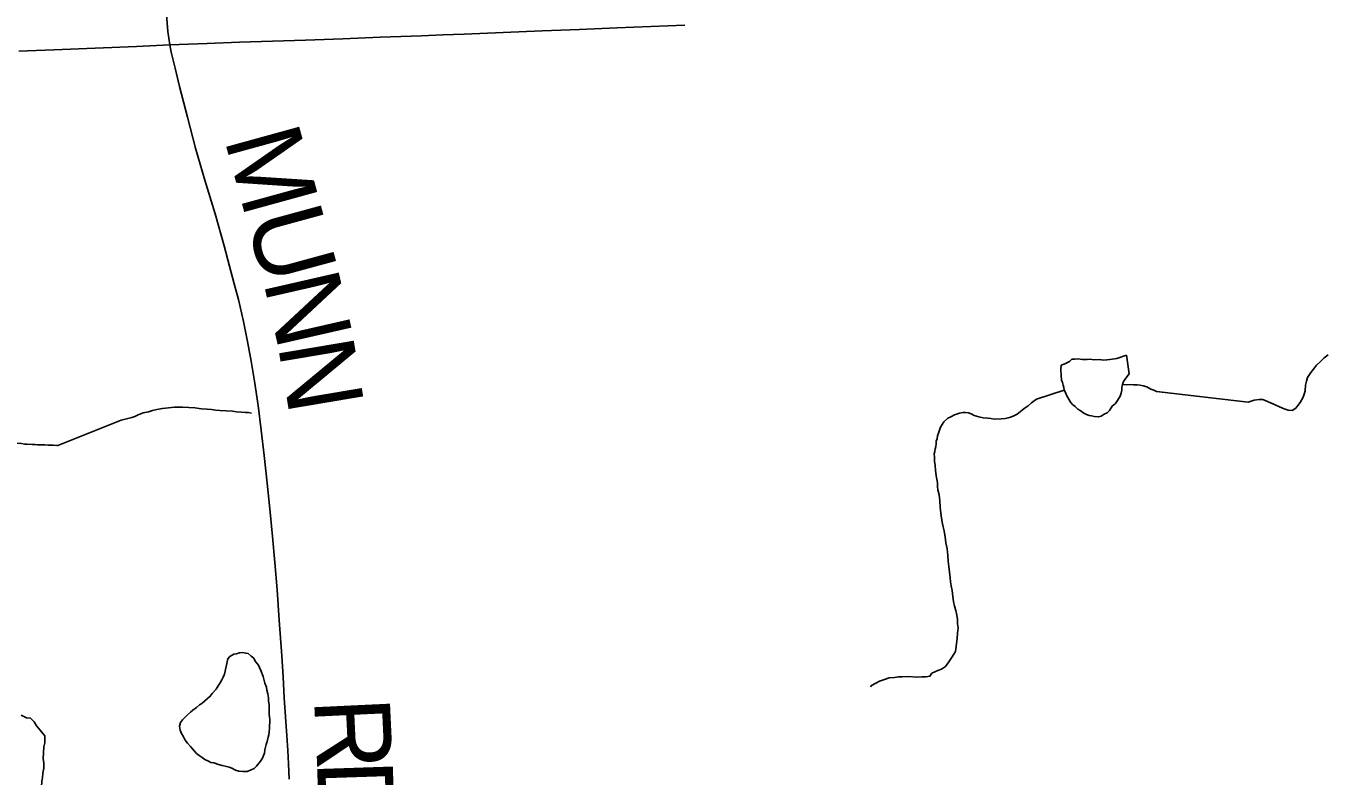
# Model space of a CAD drawing. Extents: x 103424 to 290657, y 38711 to 110967.
# Drawn here: x 214248.4707 to 214248.9583, y 40209.2475 to 40209.5291 of the extents above; entities that cross this region are included whole.
import ezdxf

# ---------------------------------------------------------------- set-up
doc = ezdxf.new("R2010")
doc.units = 0
for name, color, linetype in [('GM_X_Minor_Lake', 7, 'Continuous'), ('GM_X_Minor_River', 7, 'Continuous'), ('GM_X_Township_Road', 7, 'Continuous'), ('GM_X_Township_Road_Text', 7, 'Continuous')]:
    doc.layers.add(name, color=color, linetype=linetype)

msp = doc.modelspace()

# ---------------------------------------------------------------- linework, layer by layer
at = {"layer": 'GM_X_Minor_Lake'}
for points in [[(214248.8838, 40209.40554), (214248.88021, 40209.40434), (214248.87756, 40209.40392), (214248.87528, 40209.40369), (214248.87357, 40209.40385), (214248.87148, 40209.40382), (214248.87034, 40209.40399), (214248.86901, 40209.40397), (214248.8673, 40209.40394), (214248.86559, 40209.4041), (214248.86445, 40209.40408), (214248.86331, 40209.40407), (214248.86238, 40209.4031), (214248.86068, 40209.40231), (214248.85936, 40209.40172), (214248.8592, 40209.4002), (214248.85924, 40209.39791), (214248.85946, 40209.39621), (214248.85985, 40209.39526), (214248.86006, 40209.39432), (214248.86027, 40209.39337), (214248.86047, 40209.39242), (214248.86087, 40209.39148), (214248.86126, 40209.39053), (214248.86185, 40209.38959), (214248.86283, 40209.3879)], [(214248.8838, 40209.40554), (214248.88021, 40209.40434), (214248.87756, 40209.40392), (214248.87528, 40209.40369), (214248.87357, 40209.40385), (214248.87148, 40209.40382), (214248.87034, 40209.40399), (214248.86901, 40209.40397), (214248.8673, 40209.40394), (214248.86559, 40209.4041), (214248.86445, 40209.40408), (214248.86331, 40209.40407), (214248.86238, 40209.4031), (214248.86068, 40209.40231), (214248.85936, 40209.40172), (214248.8592, 40209.4002), (214248.85924, 40209.39791), (214248.85946, 40209.39621), (214248.85985, 40209.39526), (214248.86006, 40209.39432), (214248.86027, 40209.39337), (214248.86047, 40209.39242), (214248.86087, 40209.39148), (214248.86126, 40209.39053), (214248.86185, 40209.38959), (214248.86283, 40209.3879), (214248.8636, 40209.38696), (214248.86456, 40209.38622), (214248.86553, 40209.38528), (214248.86649, 40209.38473), (214248.86783, 40209.3838), (214248.86879, 40209.38324), (214248.86975, 40209.38288), (214248.8707, 40209.3827), (214248.87184, 40209.38253), (214248.87336, 40209.38237), (214248.87431, 40209.38257), (214248.87544, 40209.38335), (214248.87657, 40209.38394), (214248.8775, 40209.38472), (214248.87842, 40209.38644), (214248.87974, 40209.38742), (214248.88048, 40209.38857), (214248.8814, 40209.3901), (214248.88176, 40209.39125), (214248.88212, 40209.3924), (214248.8821, 40209.39354), (214248.88228, 40209.39449), (214248.88264, 40209.39564), (214248.88394, 40209.39737), (214248.88487, 40209.39853), (214248.8838, 40209.40554)], [(214248.86283, 40209.3879), (214248.8636, 40209.38696), (214248.86456, 40209.38622), (214248.86553, 40209.38528), (214248.86649, 40209.38473), (214248.86783, 40209.3838), (214248.86879, 40209.38324), (214248.86975, 40209.38288), (214248.8707, 40209.3827), (214248.87184, 40209.38253), (214248.87336, 40209.38237), (214248.87431, 40209.38257), (214248.87544, 40209.38335), (214248.87657, 40209.38394), (214248.8775, 40209.38472), (214248.87842, 40209.38644), (214248.87974, 40209.38742), (214248.88048, 40209.38857), (214248.8814, 40209.3901), (214248.88176, 40209.39125), (214248.88212, 40209.3924), (214248.8821, 40209.39354), (214248.88228, 40209.39449), (214248.88264, 40209.39564), (214248.88394, 40209.39737), (214248.88487, 40209.39853), (214248.8838, 40209.40554)], [(214248.54651, 40209.29155), (214248.54729, 40209.29243), (214248.5488, 40209.29321), (214248.54974, 40209.29342), (214248.55087, 40209.29382), (214248.55201, 40209.29384), (214248.55316, 40209.29367), (214248.55411, 40209.29349), (214248.55526, 40209.29256), (214248.55623, 40209.29182), (214248.55681, 40209.29068), (214248.55798, 40209.28918), (214248.55837, 40209.28824), (214248.55896, 40209.28711), (214248.55976, 40209.28484), (214248.56037, 40209.28238), (214248.56097, 40209.28087), (214248.56118, 40209.27973), (214248.56158, 40209.27841), (214248.56179, 40209.27689), (214248.56182, 40209.27556), (214248.56203, 40209.27442), (214248.56205, 40209.27309), (214248.56207, 40209.27176), (214248.56209, 40209.27062), (214248.56211, 40209.26967), (214248.56231, 40209.26872), (214248.56233, 40209.26758), (214248.56216, 40209.26644), (214248.56218, 40209.2653), (214248.56201, 40209.26416), (214248.56184, 40209.26301), (214248.56167, 40209.26206), (214248.56131, 40209.26053), (214248.56095, 40209.25939), (214248.56042, 40209.25729), (214248.56025, 40209.25614), (214248.55988, 40209.25519), (214248.55952, 40209.25423), (214248.55878, 40209.25308), (214248.55729, 40209.25115), (214248.55635, 40209.25037), (214248.55522, 40209.24979), (214248.55372, 40209.24919), (214248.5522, 40209.24917), (214248.55067, 40209.24933), (214248.54934, 40209.24969), (214248.548, 40209.25043), (214248.54704, 40209.25079), (214248.54552, 40209.25115), (214248.54437, 40209.25151), (214248.54304, 40209.25187), (214248.54132, 40209.25241), (214248.54017, 40209.25258), (214248.53922, 40209.25314), (214248.53788, 40209.25368), (214248.53692, 40209.25443), (214248.53576, 40209.25517), (214248.5348, 40209.25591), (214248.53403, 40209.25685), (214248.53248, 40209.25854), (214248.53132, 40209.25985), (214248.53054, 40209.26098), (214248.52975, 40209.26249), (214248.52917, 40209.26343), (214248.52858, 40209.26475), (214248.52836, 40209.26626), (214248.52872, 40209.2676), (214248.52946, 40209.26856), (214248.53039, 40209.26953), (214248.53133, 40209.2705), (214248.53245, 40209.27146), (214248.53339, 40209.27224), (214248.5347, 40209.27321), (214248.53582, 40209.27418), (214248.53676, 40209.27477), (214248.53994, 40209.27748), (214248.54069, 40209.27844), (214248.54218, 40209.28018), (214248.54292, 40209.28133), (214248.54366, 40209.28248), (214248.54421, 40209.28363), (214248.54476, 40209.28459), (214248.54531, 40209.28574), (214248.54651, 40209.29155)], [(214248.54651, 40209.29155), (214248.54531, 40209.28574), (214248.54476, 40209.28459), (214248.54421, 40209.28363), (214248.54366, 40209.28248), (214248.54292, 40209.28133), (214248.54218, 40209.28018), (214248.54069, 40209.27844), (214248.53994, 40209.27748), (214248.53676, 40209.27477), (214248.53582, 40209.27418), (214248.5347, 40209.27321), (214248.53339, 40209.27224), (214248.53245, 40209.27146), (214248.53133, 40209.2705), (214248.53039, 40209.26953), (214248.52946, 40209.26856), (214248.52872, 40209.2676), (214248.52836, 40209.26626), (214248.52858, 40209.26475), (214248.52917, 40209.26343), (214248.52975, 40209.26249), (214248.53054, 40209.26098), (214248.53132, 40209.25985), (214248.53248, 40209.25854), (214248.53403, 40209.25685), (214248.5348, 40209.25591), (214248.53576, 40209.25517), (214248.53692, 40209.25443), (214248.53788, 40209.25368), (214248.53922, 40209.25314), (214248.54017, 40209.25258), (214248.54132, 40209.25241), (214248.54304, 40209.25187), (214248.54437, 40209.25151), (214248.54552, 40209.25115), (214248.54704, 40209.25079), (214248.548, 40209.25043), (214248.54934, 40209.24969), (214248.55067, 40209.24933), (214248.5522, 40209.24917), (214248.55372, 40209.24919), (214248.55522, 40209.24979)], [(214248.55522, 40209.24979), (214248.55635, 40209.25037), (214248.55729, 40209.25115), (214248.55878, 40209.25308), (214248.55952, 40209.25423), (214248.55988, 40209.25519), (214248.56025, 40209.25614), (214248.56042, 40209.25729), (214248.56095, 40209.25939), (214248.56131, 40209.26053), (214248.56167, 40209.26206), (214248.56184, 40209.26301), (214248.56201, 40209.26416), (214248.56218, 40209.2653), (214248.56216, 40209.26644), (214248.56233, 40209.26758), (214248.56231, 40209.26872), (214248.56211, 40209.26967), (214248.56209, 40209.27062), (214248.56207, 40209.27176), (214248.56205, 40209.27309), (214248.56203, 40209.27442), (214248.56182, 40209.27556), (214248.56179, 40209.27689), (214248.56158, 40209.27841), (214248.56118, 40209.27973), (214248.56097, 40209.28087), (214248.56037, 40209.28238), (214248.55976, 40209.28484), (214248.55896, 40209.28711), (214248.55837, 40209.28824), (214248.55798, 40209.28918), (214248.55681, 40209.29068), (214248.55623, 40209.29182), (214248.55526, 40209.29256), (214248.55411, 40209.29349), (214248.55316, 40209.29367), (214248.55201, 40209.29384), (214248.55087, 40209.29382), (214248.54974, 40209.29342), (214248.5488, 40209.29321), (214248.54729, 40209.29243), (214248.54651, 40209.29155)], [(214248.46997, 40209.24204), (214248.4713, 40209.24187), (214248.47301, 40209.24189), (214248.4751, 40209.24211), (214248.4766, 40209.24346), (214248.47676, 40209.24555), (214248.47693, 40209.24688), (214248.47709, 40209.24859), (214248.47744, 40209.25049), (214248.47741, 40209.25239), (214248.4772, 40209.25409), (214248.47736, 40209.25618), (214248.47751, 40209.25846), (214248.47787, 40209.25998), (214248.47783, 40209.26264), (214248.47667, 40209.26395), (214248.47473, 40209.26639), (214248.47376, 40209.26789), (214248.47241, 40209.26921), (214248.47089, 40209.26937), (214248.46898, 40209.2703)]]:
    msp.add_lwpolyline(points, dxfattribs=at)
at = {"layer": 'GM_X_Minor_River'}
for points in [[(214248.89504, 40209.39185), (214248.92949, 40209.38785), (214248.93175, 40209.38865), (214248.93365, 40209.38887), (214248.93498, 40209.38889), (214248.93957, 40209.38687), (214248.94129, 40209.38614), (214248.94301, 40209.38541), (214248.94454, 40209.38487), (214248.94606, 40209.3847), (214248.94737, 40209.38567), (214248.94812, 40209.38663), (214248.94905, 40209.38779), (214248.95015, 40209.38971), (214248.95051, 40209.39086), (214248.95087, 40209.39219), (214248.95103, 40209.39429), (214248.95138, 40209.39581), (214248.95174, 40209.39715), (214248.95304, 40209.39907), (214248.95397, 40209.40023), (214248.95508, 40209.40177), (214248.95658, 40209.40312), (214248.95807, 40209.40448), (214248.95957, 40209.40564)], [(214248.88227, 40209.39446), (214248.88646, 40209.39437), (214248.88779, 40209.39439), (214248.88893, 40209.39422), (214248.89007, 40209.39405), (214248.8914, 40209.39369), (214248.89294, 40209.39276), (214248.89409, 40209.3924), (214248.89504, 40209.39185)], [(214248.78772, 40209.28097), (214248.78809, 40209.28155), (214248.78978, 40209.28234), (214248.7911, 40209.28312), (214248.79299, 40209.28372), (214248.79469, 40209.28432), (214248.79677, 40209.28454), (214248.79829, 40209.28476), (214248.79962, 40209.28478), (214248.80209, 40209.28482), (214248.80494, 40209.28468), (214248.80703, 40209.28471), (214248.80854, 40209.28473), (214248.81006, 40209.28495), (214248.8108, 40209.2861), (214248.81306, 40209.28709), (214248.81438, 40209.28768), (214248.81588, 40209.28866), (214248.81718, 40209.29039), (214248.81811, 40209.29192), (214248.81904, 40209.29327), (214248.81959, 40209.29423), (214248.82026, 40209.29918), (214248.82042, 40209.30109), (214248.82058, 40209.30318), (214248.82036, 40209.3047), (214248.82034, 40209.30622), (214248.82012, 40209.30793), (214248.81971, 40209.30963), (214248.8193, 40209.31134), (214248.81889, 40209.31304), (214248.81867, 40209.31494), (214248.81844, 40209.31721), (214248.81803, 40209.31892), (214248.81782, 40209.32044), (214248.8176, 40209.32195), (214248.81738, 40209.32404), (214248.81715, 40209.32613), (214248.81693, 40209.32822), (214248.8167, 40209.3303), (214248.81647, 40209.33277), (214248.81605, 40209.33504), (214248.81582, 40209.33732), (214248.81541, 40209.33941), (214248.81479, 40209.34225), (214248.81437, 40209.34433), (214248.81415, 40209.34623), (214248.81392, 40209.34851), (214248.8137, 40209.35078), (214248.81347, 40209.35306), (214248.81306, 40209.35496), (214248.81284, 40209.35628), (214248.81282, 40209.35761), (214248.81261, 40209.35894), (214248.8124, 40209.36027), (214248.81217, 40209.36235), (214248.81195, 40209.36406), (214248.81174, 40209.36577), (214248.81171, 40209.36729), (214248.81169, 40209.36843), (214248.81186, 40209.36938), (214248.81204, 40209.37034), (214248.81221, 40209.37129), (214248.81238, 40209.37224), (214248.81237, 40209.37319), (214248.81273, 40209.37415), (214248.8129, 40209.37529), (214248.81327, 40209.37625), (214248.81363, 40209.3774), (214248.81399, 40209.37854), (214248.81528, 40209.38047), (214248.81678, 40209.38182), (214248.81791, 40209.38241), (214248.81923, 40209.38319), (214248.82112, 40209.38379), (214248.82244, 40209.384), (214248.82339, 40209.38402), (214248.82453, 40209.38385), (214248.82549, 40209.38348), (214248.82664, 40209.38293), (214248.82836, 40209.38239), (214248.83007, 40209.38204), (214248.83178, 40209.38188), (214248.83293, 40209.38171), (214248.83426, 40209.38154), (214248.83673, 40209.38158), (214248.83843, 40209.3818), (214248.83938, 40209.382), (214248.84032, 40209.38221), (214248.84127, 40209.3826), (214248.84277, 40209.38339), (214248.84409, 40209.38436), (214248.8454, 40209.38552), (214248.8469, 40209.3865), (214248.84821, 40209.38766), (214248.84914, 40209.38844), (214248.85008, 40209.38902), (214248.86047, 40209.39242)], [(214248.48271, 40209.37159), (214248.50648, 40209.38111), (214248.50894, 40209.38172), (214248.51045, 40209.38212), (214248.51159, 40209.38252), (214248.51291, 40209.38311), (214248.51479, 40209.38391), (214248.51668, 40209.38432), (214248.5182, 40209.38472), (214248.5199, 40209.38513), (214248.52198, 40209.38555), (214248.52426, 40209.38577), (214248.52653, 40209.386), (214248.52957, 40209.38605), (214248.53185, 40209.3859), (214248.53413, 40209.38574), (214248.53661, 40209.3854), (214248.5387, 40209.38525), (214248.54041, 40209.38509), (214248.54193, 40209.38492), (214248.54345, 40209.38476), (214248.54821, 40209.38445), (214248.54973, 40209.38429), (214248.55163, 40209.38413), (214248.55315, 40209.38396), (214248.55429, 40209.38398), (214248.55543, 40209.38381)], [(214248.44832, 40209.36636), (214248.45346, 40209.37207), (214248.45555, 40209.37229), (214248.45725, 40209.37251), (214248.45915, 40209.37254), (214248.46067, 40209.37237), (214248.46238, 40209.3724), (214248.46447, 40209.37244), (214248.46903, 40209.37232), (214248.47017, 40209.37215), (214248.47112, 40209.37216), (214248.47302, 40209.37201), (214248.47416, 40209.37202), (214248.47511, 40209.37185), (214248.47606, 40209.37186), (214248.47777, 40209.37189), (214248.4791, 40209.37173), (214248.48005, 40209.37174), (214248.481, 40209.37176), (214248.48233, 40209.37159), (214248.48271, 40209.37159)]]:
    msp.add_lwpolyline(points, dxfattribs=at)
at = {"layer": 'GM_X_Township_Road'}
for points in [[(214248.56948, 40209.24638), (214248.56928, 40209.25209), (214248.569, 40209.25706), (214248.56869, 40209.26263), (214248.56772, 40209.27682), (214248.56723, 40209.28472), (214248.56675, 40209.29262), (214248.56577, 40209.30609), (214248.56499, 40209.3174), (214248.56416, 40209.3277), (214248.56333, 40209.3375), (214248.56231, 40209.3478), (214248.56123, 40209.35745), (214248.56011, 40209.36789), (214248.55904, 40209.3774), (214248.55787, 40209.38667), (214248.55655, 40209.39574), (214248.55523, 40209.40326), (214248.55387, 40209.41062), (214248.55236, 40209.41818), (214248.5505, 40209.42638), (214248.54894, 40209.43233), (214248.54714, 40209.43901), (214248.54509, 40209.44654), (214248.5417, 40209.45863), (214248.53782, 40209.4713), (214248.53436, 40209.48325), (214248.53133, 40209.49491), (214248.52831, 40209.50638), (214248.52675, 40209.5133), (214248.52528, 40209.51935), (214248.52475, 40209.52208), (214248.52402, 40209.52706), (214248.52353, 40209.53335)], [(214248.52475, 40209.52208), (214248.5388, 40209.52257), (214248.55094, 40209.52301), (214248.56328, 40209.5234), (214248.57561, 40209.52379), (214248.58965, 40209.52435), (214248.6037, 40209.52492), (214248.61922, 40209.52547), (214248.62724, 40209.52576), (214248.63525, 40209.52604), (214248.64986, 40209.52665), (214248.66447, 40209.52726), (214248.67847, 40209.52786), (214248.69248, 40209.52847), (214248.70526, 40209.52898), (214248.71805, 40209.5295)], [(214248.46802, 40209.51964), (214248.4812, 40209.52023), (214248.4967, 40209.52084), (214248.51221, 40209.52145), (214248.52475, 40209.52208)]]:
    msp.add_lwpolyline(points, dxfattribs=at)

# ---------------------------------------------------------------- texts
at = {"layer": 'GM_X_Township_Road_Text'}
for s, rotation, p in [('M', 285.3953, (214248.54509, 40209.48679)), ('U', 285.2459, (214248.55327, 40209.45708)), ('N', 282.8761, (214248.55977, 40209.43327)), ('N', 279.5887, (214248.56525, 40209.40932)), ('R', 272.7096, (214248.57886, 40209.27645)), ('D', 271.9164, (214248.57995, 40209.25324))]:
    msp.add_text(s, height=0.02841, rotation=rotation, dxfattribs=at).set_placement(p)

doc.saveas('drawing.dxf')
